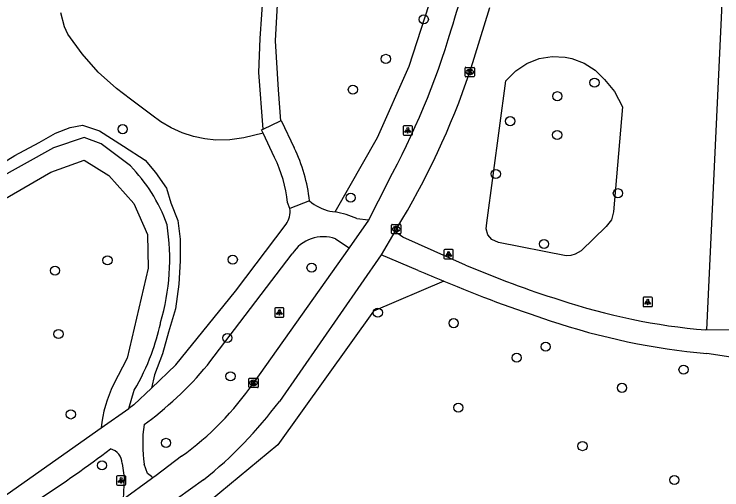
# Model space of a CAD drawing. Extents: x 160732 to 162105, y 387428 to 388479.
# Drawn here: x 160985.3 to 161061, y 387674.5 to 387725.3 of the extents above; entities that cross this region are included whole.
import ezdxf

# ---------------------------------------------------------------- set-up
doc = ezdxf.new("R2010")
doc.units = 0
for name, color, linetype in [('IMGEO_Berm_groen', 7, 'Continuous'), ('IMGEO_Boom', 7, 'Continuous'), ('IMGEO_Fietspad_gesloten', 7, 'Continuous'), ('IMGEO_Gemengd_bos', 7, 'Continuous'), ('IMGEO_Groenvoorziening', 7, 'Continuous'), ('IMGEO_Kolk', 7, 'Continuous'), ('IMGEO_Lichtpunt', 7, 'Continuous'), ('IMGEO_Voetpad_gesloten', 7, 'Continuous'), ('IMGEO_Voetpad_open', 7, 'Continuous')]:
    doc.layers.add(name, color=color, linetype=linetype)

msp = doc.modelspace()

# ---------------------------------------------------------------- linework, layer by layer
at = {"layer": 'IMGEO_Berm_groen'}
msp.add_lwpolyline([(161031.29, 387696.746), (161023.759, 387693.539), (161013.524, 387679.268), (161000.093, 387668.138)], dxfattribs=at)
at = {"layer": 'IMGEO_Boom'}
for centre in [(161029.135, 387724.736), (161025.075, 387720.515), (161047.398, 387717.978), (161021.552, 387717.231), (161043.428, 387716.525), (161038.372, 387713.859), (160996.919, 387713.007), (161043.406, 387712.386), (161036.844, 387708.216), (161049.9, 387706.157), (161021.325, 387705.678), (161041.997, 387700.737), (160995.306, 387698.99), (161008.705, 387699.062), (161017.132, 387698.195), (160989.694, 387697.89), (161024.218, 387693.398), (161032.326, 387692.265), (160990.062, 387691.108), (161008.115, 387690.694), (161042.18, 387689.753), (161039.062, 387688.575), (161056.922, 387687.304), (161008.46, 387686.595), (161050.334, 387685.356), (161032.836, 387683.247), (160991.386, 387682.516), (161001.566, 387679.473), (161046.11, 387679.13), (160994.717, 387677.075), (161055.945, 387675.513)]:
    msp.add_circle(centre, 0.489, dxfattribs=at)
at = {"layer": 'IMGEO_Fietspad_gesloten'}
for points in [[(161034.053, 387719.111), (161036.218, 387726.008)], [(161025.278, 387707.339), (161023.211, 387703.289)], [(161023.211, 387703.289), (161021.165, 387700.33)], [(161026.057, 387702.075), (161024.561, 387699.557)], [(161026.057, 387702.075), (161026.195, 387702.329)], [(161021.165, 387700.33), (161010.925, 387685.887)], [(161024.561, 387699.557), (161013.686, 387683.907)], [(161003.22, 387678.042), (161000.499, 387675.973), (161000.169, 387675.75)], [(161000.169, 387675.75), (161000, 387675.626), (160996.972, 387673.411)], [(161005.577, 387675.529), (161000, 387671.547), (160999.556, 387671.23)]]:
    msp.add_lwpolyline(points, dxfattribs=at)
for centre, radius, start, end in [((160923.554, 387758.09), 113.851, 342.38086, 347.69193), ((160951.813, 387747.506), 83.729, 331.33239, 343.43088), ((160955.644, 387745.595), 82.761, 328.48128, 341.337), ((160984.379, 387704.253), 32.28, 305.70929, 325.32238), ((160977.035, 387711.268), 45.738, 308.61184, 323.25766)]:
    msp.add_arc(centre, radius, start, end, dxfattribs=at)
at = {"layer": 'IMGEO_Gemengd_bos'}
for points in [[(161059.425, 387691.54), (161062.158, 387750), (161062.699, 387760.603), (161062.573, 387761.327), (161062.12, 387762.044), (161061.609, 387762.427), (161060.792, 387762.657), (161042.462, 387763.46)], [(161019.647, 387704.168), (161024.196, 387712.098), (161027.573, 387719.743), (161030.134, 387727.699), (161031.847, 387735.87), (161034.094, 387750), (161035.935, 387761.587), (161036.115, 387762.078), (161036.479, 387762.453), (161036.965, 387762.648), (161037.401, 387762.647), (161038.982, 387762.343)], [(161011.942, 387712.576), (161009.871, 387712.074), (161008.381, 387711.875), (161006.879, 387711.832), (161005.727, 387711.96), (161004.486, 387712.226), (161003.28, 387712.62), (161002.122, 387713.138), (161001.025, 387713.775), (161000.03, 387714.5), (160997.767, 387716.208), (160996.258, 387717.344), (160994.323, 387719.095), (160992.581, 387721.039), (160991.052, 387723.155), (160990.706, 387723.937), (160990.312, 387725.445)], [(160978.19, 387707.288), (160980.686, 387707.758), (160982.812, 387708.633), (160985.375, 387710.196), (160988.001, 387711.572), (160989.751, 387712.572), (160991.314, 387713.197), (160992.627, 387713.447), (160994.44, 387712.822), (160997.004, 387711.197), (160999.317, 387709.696), (161000.442, 387708.383), (161001.63, 387706.695), (161002.068, 387705.132), (161002.818, 387703.257), (161003.068, 387701.256), (161003.068, 387698.943), (161002.943, 387696.442), (161002.568, 387693.816), (161001.817, 387691.316), (161001.192, 387689.003), (161000.317, 387686.752), (161000, 387685.335)]]:
    msp.add_lwpolyline(points, dxfattribs=at)
at = {"layer": 'IMGEO_Groenvoorziening'}
msp.add_lwpolyline([(161044.351, 387699.48), (161037.133, 387700.901), (161036.426, 387701.202), (161035.989, 387701.704), (161035.794, 387702.341), (161035.874, 387703.002), (161037.924, 387718.152), (161038.989, 387719.253), (161040.164, 387720.028), (161041.474, 387720.542), (161042.862, 387720.773), (161044.268, 387720.71), (161044.959, 387720.568), (161046.276, 387720.074), (161047.462, 387719.316), (161048.465, 387718.328), (161049.53, 387717.032), (161050.405, 387715.385), (161049.417, 387704.153), (161049.211, 387703.321), (161048.66, 387702.595), (161045.979, 387700.018), (161045.332, 387699.64), (161044.85, 387699.508), (161044.351, 387699.48)], dxfattribs=at)
at = {"layer": 'IMGEO_Kolk'}
for p, q in [((161033.55, 387718.686), (161033.55, 387719.538)), ((161033.625, 387719.612), (161034.477, 387719.612)), ((161034.038, 387719.392), (161034.063, 387719.392)), ((161034.551, 387719.538), (161034.551, 387718.686)), ((161034.477, 387718.612), (161033.625, 387718.612)), ((161034.061, 387718.832), (161034.036, 387718.832)), ((161025.693, 387701.902), (161025.693, 387702.754)), ((161025.768, 387702.828), (161026.62, 387702.828)), ((161026.181, 387702.608), (161026.206, 387702.608)), ((161026.694, 387702.754), (161026.694, 387701.902)), ((161026.62, 387701.828), (161025.768, 387701.828)), ((161026.204, 387702.048), (161026.179, 387702.048)), ((161010.425, 387685.461), (161010.425, 387686.313)), ((161010.5, 387686.387), (161011.352, 387686.387)), ((161010.913, 387686.167), (161010.938, 387686.167)), ((161011.426, 387686.313), (161011.426, 387685.461)), ((161011.352, 387685.387), (161010.5, 387685.387)), ((161010.936, 387685.607), (161010.911, 387685.607))]:
    msp.add_line(p, q, dxfattribs=at)
for points in [[(161033.55, 387718.686), (161033.55, 387719.538)], [(161033.625, 387719.612), (161034.477, 387719.612)], [(161033.871, 387719.312), (161033.994, 387719.312), (161033.994, 387719.161), (161034.124, 387719.312), (161034.288, 387719.312), (161034.142, 387719.161), (161034.295, 387718.912), (161034.143, 387718.912), (161034.058, 387719.076), (161033.994, 387719.009), (161033.994, 387718.912), (161033.871, 387718.912), (161033.871, 387719.312)], [(161034.551, 387719.538), (161034.551, 387718.686)], [(161034.477, 387718.612), (161033.625, 387718.612)], [(161025.693, 387701.902), (161025.693, 387702.754)], [(161025.768, 387702.828), (161026.62, 387702.828)], [(161026.014, 387702.528), (161026.137, 387702.528), (161026.137, 387702.377), (161026.267, 387702.528), (161026.431, 387702.528), (161026.285, 387702.377), (161026.438, 387702.128), (161026.286, 387702.128), (161026.201, 387702.292), (161026.137, 387702.225), (161026.137, 387702.128), (161026.014, 387702.128), (161026.014, 387702.528)], [(161026.694, 387702.754), (161026.694, 387701.902)], [(161026.62, 387701.828), (161025.768, 387701.828)], [(161010.425, 387685.461), (161010.425, 387686.313)], [(161010.5, 387686.387), (161011.352, 387686.387)], [(161010.746, 387686.087), (161010.869, 387686.087), (161010.869, 387685.936), (161010.999, 387686.087), (161011.163, 387686.087), (161011.017, 387685.936), (161011.17, 387685.687), (161011.018, 387685.687), (161010.933, 387685.851), (161010.869, 387685.784), (161010.869, 387685.687), (161010.746, 387685.687), (161010.746, 387686.087)], [(161011.426, 387686.313), (161011.426, 387685.461)], [(161011.352, 387685.387), (161010.5, 387685.387)]]:
    msp.add_lwpolyline(points, dxfattribs=at)
for centre, start, end in [((161033.627, 387719.536), 91.55205, 178.44795), ((161033.627, 387719.536), 91.55205, 178.44795), ((161034.475, 387719.536), 1.55205, 88.44795), ((161034.475, 387719.536), 1.55205, 88.44795), ((161033.627, 387718.688), 181.55205, 268.44795), ((161033.627, 387718.688), 181.55205, 268.44795), ((161034.475, 387718.688), 271.55205, 358.44795), ((161034.475, 387718.688), 271.55205, 358.44795), ((161025.77, 387702.752), 91.55205, 178.44795), ((161025.77, 387702.752), 91.55205, 178.44795), ((161026.618, 387702.752), 1.55205, 88.44795), ((161026.618, 387702.752), 1.55205, 88.44795), ((161025.77, 387701.904), 181.55205, 268.44795), ((161025.77, 387701.904), 181.55205, 268.44795), ((161026.618, 387701.904), 271.55205, 358.44795), ((161026.618, 387701.904), 271.55205, 358.44795), ((161010.502, 387686.311), 91.55205, 178.44795), ((161010.502, 387686.311), 91.55205, 178.44795), ((161011.35, 387686.311), 1.55205, 88.44795), ((161011.35, 387686.311), 1.55205, 88.44795), ((161010.502, 387685.463), 181.55205, 268.44795), ((161010.502, 387685.463), 181.55205, 268.44795), ((161011.35, 387685.463), 271.55205, 358.44795), ((161011.35, 387685.463), 271.55205, 358.44795)]:
    msp.add_arc(centre, 0.0765, start, end, dxfattribs=at)
for centre, major_axis, ratio, start_param, end_param in [((161034.037, 387719.112), (-0.387, 0.002), 0.722429, 4.712389, 7.853982), ((161034.062, 387719.112), (-0.39, 0.002), 0.717154, 1.570796, 4.712389), ((161026.18, 387702.328), (-0.387, 0.002), 0.722429, 4.712389, 7.853982), ((161026.205, 387702.328), (-0.39, 0.002), 0.717154, 1.570796, 4.712389), ((161010.912, 387685.887), (-0.387, 0.002), 0.722429, 4.712389, 7.853982), ((161010.937, 387685.887), (-0.39, 0.002), 0.717154, 1.570796, 4.712389)]:
    msp.add_ellipse(centre, major_axis=major_axis, ratio=ratio, start_param=start_param, end_param=end_param, dxfattribs=at)
at = {"layer": 'IMGEO_Lichtpunt'}
for p, q in [((161026.924, 387713.273), (161026.924, 387712.466)), ((161026.924, 387713.273), (161026.924, 387712.466)), ((161027.826, 387713.368), (161027.018, 387713.368)), ((161027.826, 387713.368), (161027.018, 387713.368)), ((161027.92, 387712.466), (161027.92, 387713.273)), ((161027.92, 387712.466), (161027.92, 387713.273)), ((161027.018, 387712.372), (161027.826, 387712.372)), ((161027.018, 387712.372), (161027.826, 387712.372)), ((161031.297, 387700.039), (161031.297, 387699.232)), ((161031.297, 387700.039), (161031.297, 387699.232)), ((161032.199, 387700.134), (161031.391, 387700.134)), ((161032.199, 387700.134), (161031.391, 387700.134)), ((161032.293, 387699.232), (161032.293, 387700.039)), ((161032.293, 387699.232), (161032.293, 387700.039)), ((161031.391, 387699.138), (161032.199, 387699.138)), ((161031.391, 387699.138), (161032.199, 387699.138)), ((161052.588, 387694.94), (161052.588, 387694.133)), ((161052.588, 387694.94), (161052.588, 387694.133)), ((161053.49, 387695.035), (161052.682, 387695.035)), ((161053.49, 387695.035), (161052.682, 387695.035)), ((161053.584, 387694.133), (161053.584, 387694.94)), ((161053.584, 387694.133), (161053.584, 387694.94)), ((161013.187, 387693.815), (161013.187, 387693.008)), ((161013.187, 387693.815), (161013.187, 387693.008)), ((161014.089, 387693.91), (161013.281, 387693.91)), ((161014.089, 387693.91), (161013.281, 387693.91)), ((161014.183, 387693.008), (161014.183, 387693.815)), ((161014.183, 387693.008), (161014.183, 387693.815)), ((161052.682, 387694.039), (161053.49, 387694.039)), ((161052.682, 387694.039), (161053.49, 387694.039)), ((161013.281, 387692.914), (161014.089, 387692.914)), ((161013.281, 387692.914), (161014.089, 387692.914)), ((160997.172, 387675.96), (160996.364, 387675.96)), ((160997.172, 387675.96), (160996.364, 387675.96)), ((160996.27, 387675.865), (160996.27, 387675.058)), ((160996.27, 387675.865), (160996.27, 387675.058)), ((160997.266, 387675.058), (160997.266, 387675.865)), ((160997.266, 387675.058), (160997.266, 387675.865)), ((160996.364, 387674.964), (160997.172, 387674.964)), ((160996.364, 387674.964), (160997.172, 387674.964))]:
    msp.add_line(p, q, dxfattribs=at)
for points in [[(161027.298, 387712.937), (161027.337, 387712.909), (161027.149, 387712.647), (161027.111, 387712.674), (161027.298, 387712.937)], [(161027.4, 387712.889), (161027.447, 387712.889), (161027.447, 387712.567), (161027.4, 387712.567), (161027.4, 387712.889)], [(161027.51, 387712.909), (161027.548, 387712.936), (161027.735, 387712.674), (161027.696, 387712.646), (161027.51, 387712.909)], [(161031.671, 387699.703), (161031.71, 387699.675), (161031.522, 387699.413), (161031.484, 387699.44), (161031.671, 387699.703)], [(161031.773, 387699.655), (161031.82, 387699.655), (161031.82, 387699.333), (161031.773, 387699.333), (161031.773, 387699.655)], [(161031.883, 387699.675), (161031.921, 387699.702), (161032.108, 387699.44), (161032.069, 387699.412), (161031.883, 387699.675)], [(161052.962, 387694.604), (161053.001, 387694.576), (161052.813, 387694.314), (161052.775, 387694.341), (161052.962, 387694.604)], [(161053.064, 387694.556), (161053.111, 387694.556), (161053.111, 387694.234), (161053.064, 387694.234), (161053.064, 387694.556)], [(161053.174, 387694.576), (161053.212, 387694.603), (161053.399, 387694.341), (161053.36, 387694.313), (161053.174, 387694.576)], [(161013.561, 387693.479), (161013.6, 387693.451), (161013.412, 387693.189), (161013.374, 387693.216), (161013.561, 387693.479)], [(161013.663, 387693.431), (161013.71, 387693.431), (161013.71, 387693.109), (161013.663, 387693.109), (161013.663, 387693.431)], [(161013.773, 387693.451), (161013.811, 387693.478), (161013.998, 387693.216), (161013.959, 387693.188), (161013.773, 387693.451)], [(160996.644, 387675.529), (160996.683, 387675.501), (160996.495, 387675.239), (160996.457, 387675.266), (160996.644, 387675.529)], [(160996.746, 387675.481), (160996.793, 387675.481), (160996.793, 387675.159), (160996.746, 387675.159), (160996.746, 387675.481)], [(160996.856, 387675.501), (160996.894, 387675.528), (160997.081, 387675.266), (160997.042, 387675.238), (160996.856, 387675.501)]]:
    msp.add_lwpolyline(points, dxfattribs=at)
for centre in [(161027.423, 387713.071), (161031.796, 387699.837), (161053.087, 387694.738), (161013.686, 387693.613), (160996.769, 387675.663)]:
    msp.add_circle(centre, 0.0994, dxfattribs=at)
for centre, start, end in [((161027.018, 387713.273), 90, 180), ((161027.018, 387713.273), 90, 180), ((161027.826, 387713.273), 0, 90), ((161027.826, 387713.273), 0, 90), ((161027.018, 387712.466), 180, 270), ((161027.018, 387712.466), 180, 270), ((161027.826, 387712.466), 270, 0), ((161027.826, 387712.466), 270, 360), ((161031.391, 387700.039), 90, 180), ((161031.391, 387700.039), 90, 180), ((161032.199, 387700.039), 0, 90), ((161032.199, 387700.039), 0, 90), ((161031.391, 387699.232), 180, 270), ((161031.391, 387699.232), 180, 270), ((161032.199, 387699.232), 270, 0), ((161032.199, 387699.232), 270, 360), ((161052.682, 387694.94), 90, 180), ((161052.682, 387694.94), 90, 180), ((161053.49, 387694.94), 0, 90), ((161053.49, 387694.94), 0, 90), ((161052.682, 387694.133), 180, 270), ((161052.682, 387694.133), 180, 270), ((161053.49, 387694.133), 270, 0), ((161053.49, 387694.133), 270, 360), ((161013.281, 387693.815), 90, 180), ((161013.281, 387693.815), 90, 180), ((161014.089, 387693.815), 0, 90), ((161014.089, 387693.815), 0, 90), ((161013.281, 387693.008), 180, 270), ((161013.281, 387693.008), 180, 270), ((161014.089, 387693.008), 270, 0), ((161014.089, 387693.008), 270, 360), ((160996.364, 387675.865), 90, 180), ((160996.364, 387675.865), 90, 180), ((160997.172, 387675.865), 0, 90), ((160997.172, 387675.865), 0, 90), ((160996.364, 387675.058), 180, 270), ((160996.364, 387675.058), 180, 270), ((160997.172, 387675.058), 270, 0), ((160997.172, 387675.058), 270, 360)]:
    msp.add_arc(centre, 0.0946, start, end, dxfattribs=at)
at = {"layer": 'IMGEO_Voetpad_gesloten'}
for points in [[(161011.97, 387713.013), (161011.486, 387719.064), (161011.643, 387722.69), (161011.974, 387727.876)], [(161013.533, 387727.63), (161013.224, 387722.432), (161013.55, 387717.197), (161013.802, 387713.88)], [(161011.97, 387713.013), (161013.802, 387713.88)], [(160997.759, 387709.072), (160994.64, 387711.437), (160992.812, 387712.128), (160989.518, 387711.024), (160983.201, 387707.533)], [(160980.036, 387703.604), (160981.346, 387704.032), (160984.147, 387705.458), (160989.249, 387708.425), (160992.825, 387709.699), (160995.453, 387708.038), (160998.117, 387705.058), (160999.581, 387701.73), (160999.663, 387698.143), (160997.402, 387688.515), (160995.958, 387685.716)], [(161033.61, 387698.479), (161026.901, 387701.46), (161026.057, 387702.075)], [(161028.548, 387697.914), (161024.561, 387699.557)], [(161000.968, 387692.213), (161000.979, 387692.351)], [(161059.425, 387691.54), (161059.294, 387691.541)], [(161070.237, 387691.194), (161070.247, 387691.434), (161059.425, 387691.54)], [(161066.023, 387688.174), (161064.758, 387688.224), (161059.419, 387689.025)], [(160997.57, 387683.166), (160998.166, 387685.097)], [(160994.628, 387681.083), (160997.57, 387683.166)]]:
    msp.add_lwpolyline(points, dxfattribs=at)
for centre, radius, start, end in [((160985.412, 387697.002), 17.266, 32.34083, 44.34957), ((160985.374, 387696.981), 17.31, 19.61962, 32.33399), ((160977.914, 387699.142), 24.043, 343.59459, 8.73502), ((161094.905, 387849.891), 165.832, 246.41275, 247.4425), ((161075.816, 387797.307), 107.463, 246.87422, 252.60762), ((161091.938, 387842.867), 158.208, 247.45898, 251.84943), ((161065.171, 387759.491), 68.204, 251.64584, 265.05705), ((160976.271, 387697.83), 25.328, 339.53432, 347.18732), ((161065.969, 387762.164), 73.431, 251.48754, 264.88228), ((160976.179, 387697.87), 25.428, 329.84588, 339.5215), ((161007.615, 387679.862), 13.044, 153.33518, 174.63035)]:
    msp.add_arc(centre, radius, start, end, dxfattribs=at)
at = {"layer": 'IMGEO_Voetpad_open'}
for points in [[(161013.802, 387713.88), (161013.894, 387713.923), (161015.28, 387710.992)], [(161011.942, 387712.576), (161011.778, 387712.923), (161011.97, 387713.013)], [(161013.173, 387709.975), (161011.942, 387712.576)], [(161014.823, 387704.535), (161014.564, 387705.163)], [(161016.908, 387705.342), (161014.823, 387704.535)], [(161019.099, 387704.255), (161019.647, 387704.168)], [(161023.211, 387703.289), (161021.959, 387703.438)], [(161000, 387685.335), (161002.622, 387687.817), (161008.983, 387695.682), (161014.415, 387702.837)], [(161019.707, 387701.277), (161021.165, 387700.33)], [(161006.725, 387688.733), (161015.074, 387699.667)], [(161000, 387685.335), (160998.118, 387683.554), (160997.57, 387683.166)], [(160999.211, 387681.432), (161000, 387682.016)], [(160978.654, 387670.259), (160979.676, 387670.905), (160984.585, 387674.006), (160994.628, 387681.083)], [(160996.87, 387677.284), (160997.072, 387675.789), (160996.972, 387673.411)], [(161000.169, 387675.75), (161000, 387675.882), (160999.574, 387676.213), (160999.235, 387677.19)]]:
    msp.add_lwpolyline(points, dxfattribs=at)
for centre, radius, start, end in [((161000.198, 387703.587), 16.802, 5.99694, 26.15085), ((161000.347, 387703.66), 14.297, 6.0337, 26.21219), ((161020.041, 387708.905), 4.744, 228.67507, 258.55102), ((161012.462, 387704.204), 2.384, 325.0041, 7.97381), ((161017.799, 387694.289), 10.051, 65.54923, 79.40438), ((161018.391, 387697.592), 3.913, 70.3534, 147.97199), ((160978.338, 387710.429), 35.728, 307.32191, 322.60989), ((161013.657, 387679.393), 14.589, 171.96478, 188.68354), ((160911.612, 387789.959), 139.307, 299.4567, 307.08677), ((160995.24, 387677.245), 1.63, 1.37713, 76.63468)]:
    msp.add_arc(centre, radius, start, end, dxfattribs=at)

doc.saveas('drawing.dxf')
